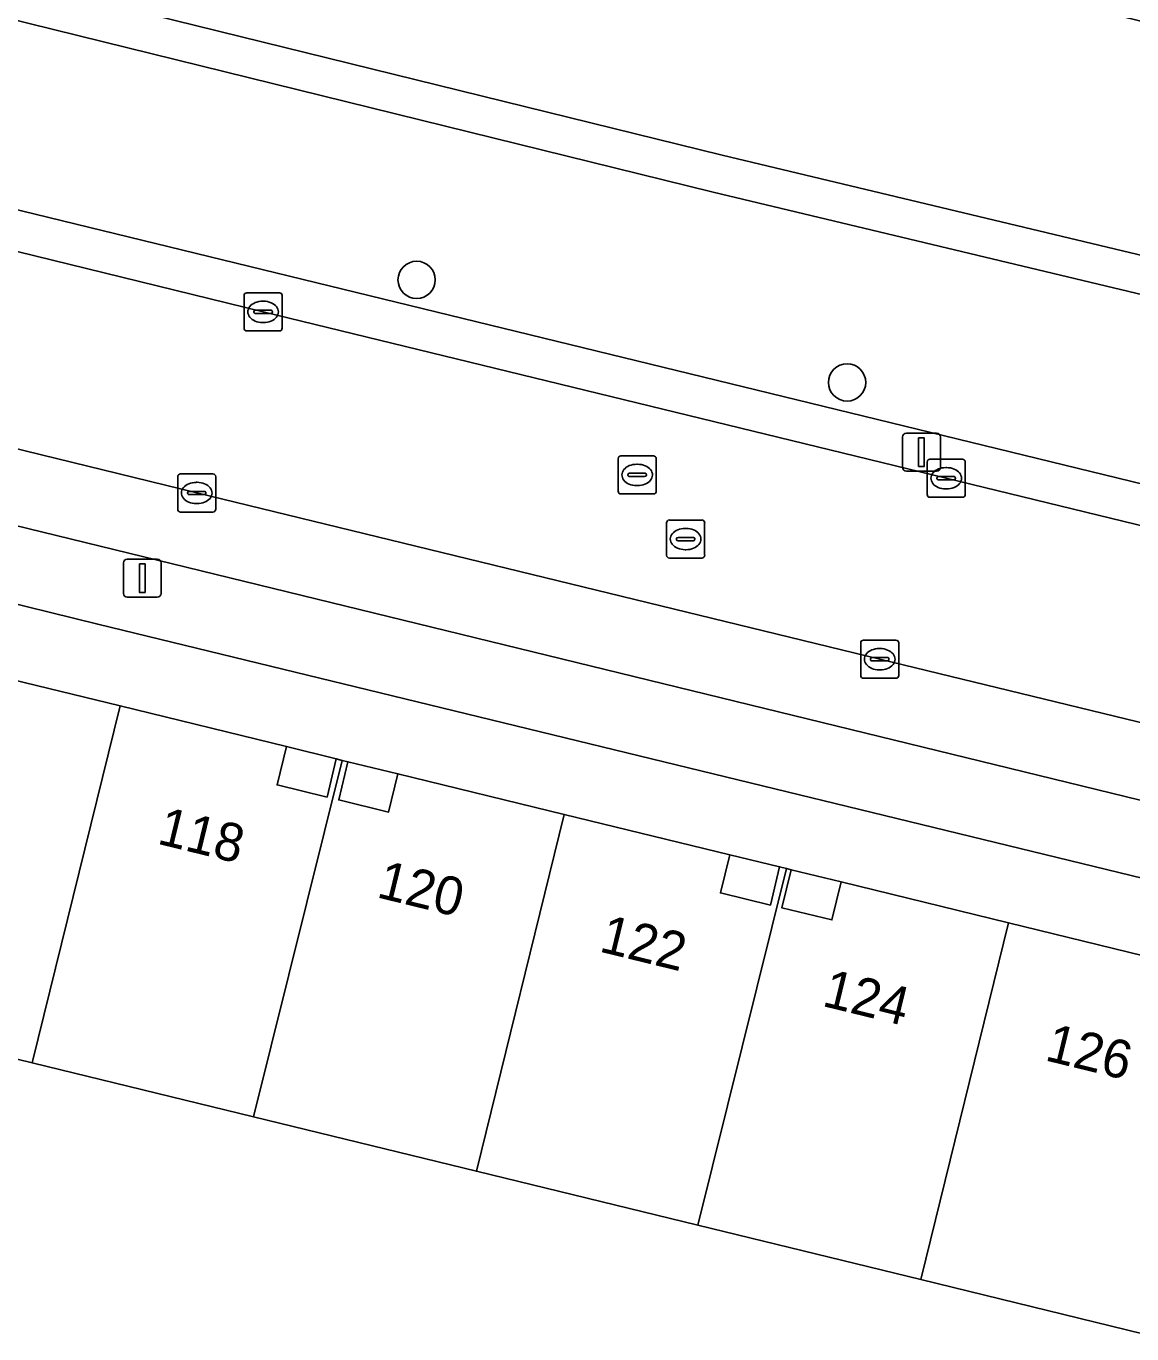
# Model space of a CAD drawing. Extents: x 163266 to 164362, y 381528 to 382286.
# Drawn here: x 163908.92 to 163937.95, y 382130.17 to 382164.49 of the extents above; entities that cross this region are included whole.
import ezdxf

# ---------------------------------------------------------------- set-up
doc = ezdxf.new("R2010")
doc.units = 0
for name, color, linetype in [('IMGEO_Boom', 7, 'Continuous'), ('IMGEO_Erf', 7, 'Continuous'), ('IMGEO_Groenvoorziening', 7, 'Continuous'), ('IMGEO_Kolk', 7, 'Continuous'), ('IMGEO_Lichtmast', 7, 'Continuous'), ('IMGEO_Oever', 7, 'Continuous'), ('IMGEO_Pand', 7, 'Continuous'), ('IMGEO_Pand_nummerreeks', 7, 'Continuous'), ('IMGEO_Pand_overbouw', 7, 'Continuous'), ('IMGEO_Parkeervlak_open', 7, 'Continuous'), ('IMGEO_Rijbaan_lokaal_open', 7, 'Continuous'), ('IMGEO_Rioolput', 7, 'Continuous'), ('IMGEO_Voetpad_open', 7, 'Continuous'), ('IMGEO_Waterloop', 7, 'Continuous')]:
    doc.layers.add(name, color=color, linetype=linetype)

msp = doc.modelspace()

# ---------------------------------------------------------------- linework, layer by layer
at = {"layer": 'IMGEO_Boom'}
for centre in [(163919.172, 382157.829), (163930.472, 382155.137)]:
    msp.add_circle(centre, 0.489, dxfattribs=at)
at = {"layer": 'IMGEO_Erf'}
for points in [[(163978.766, 382132.264), (163973.754, 382133.483), (163910.805, 382148.792), (163870.193, 382158.804)], [(163906.994, 382147.72), (163911.392, 382146.647), (163915.756, 382145.582), (163915.511, 382144.576), (163916.821, 382144.256), (163917.065, 382145.259), (163917.218, 382145.22), (163917.37, 382145.182), (163917.127, 382144.182), (163918.436, 382143.864), (163918.68, 382144.868), (163923.047, 382143.803), (163927.39, 382142.743), (163927.147, 382141.743), (163928.457, 382141.423), (163928.701, 382142.426), (163928.884, 382142.38), (163929.006, 382142.349), (163928.763, 382141.349), (163930.072, 382141.031), (163930.315, 382142.03), (163934.71, 382140.957), (163939.038, 382139.901)], [(163938.233, 382130.17), (163932.409, 382131.592), (163926.556, 382133.02), (163920.742, 382134.439), (163914.889, 382135.868), (163909.085, 382137.285), (163903.242, 382138.711), (163897.418, 382140.133), (163891.594, 382141.554), (163885.77, 382142.976), (163879.947, 382144.397), (163874.278, 382145.781)]]:
    msp.add_lwpolyline(points, dxfattribs=at)
at = {"layer": 'IMGEO_Groenvoorziening'}
for points in [[(163984.939, 382148.237), (163987.189, 382157.409), (163981.786, 382158.745), (163981.87, 382159.091), (163979.376, 382159.691), (163978.207, 382154.83), (163980.056, 382154.007), (163981.009, 382153.693), (163980.472, 382152.456), (163979.265, 382149.679), (163976.291, 382148.293), (163946.766, 382155.398), (163926.96, 382160.131), (163910.282, 382164.245), (163879.481, 382171.844), (163877.887, 382175.562)], [(163873.369, 382169.789), (163872.751, 382169.003), (163873.663, 382168.277), (163874.366, 382169.105), (163875.652, 382168.357), (163875.451, 382167.787), (163898.631, 382162.118), (163976.491, 382143.143), (163976.694, 382144.031), (163977.58, 382143.836)]]:
    msp.add_lwpolyline(points, dxfattribs=at)
at = {"layer": 'IMGEO_Kolk'}
for p, q in [((163914.643, 382156.563), (163914.643, 382157.415)), ((163914.718, 382157.489), (163915.57, 382157.489)), ((163915.131, 382157.269), (163915.156, 382157.269)), ((163915.644, 382157.415), (163915.644, 382156.563)), ((163914.902, 382156.983), (163914.902, 382156.995)), ((163915.34, 382156.946), (163914.942, 382156.946)), ((163914.945, 382157.032), (163915.343, 382157.032)), ((163915.386, 382156.995), (163915.386, 382156.983)), ((163915.154, 382156.709), (163915.129, 382156.709)), ((163915.57, 382156.489), (163914.718, 382156.489)), ((163932.647, 382153.123), (163933.499, 382153.123)), ((163932.572, 382152.197), (163932.572, 382153.049)), ((163933.06, 382152.903), (163933.085, 382152.903)), ((163933.573, 382153.049), (163933.573, 382152.197)), ((163912.901, 382151.81), (163912.901, 382152.662)), ((163912.976, 382152.736), (163913.828, 382152.736)), ((163913.389, 382152.516), (163913.414, 382152.516)), ((163913.902, 382152.662), (163913.902, 382151.81)), ((163932.831, 382152.617), (163932.831, 382152.629)), ((163933.269, 382152.58), (163932.871, 382152.58)), ((163932.874, 382152.666), (163933.272, 382152.666)), ((163933.315, 382152.629), (163933.315, 382152.617)), ((163913.16, 382152.23), (163913.16, 382152.242)), ((163913.598, 382152.193), (163913.2, 382152.193)), ((163913.203, 382152.279), (163913.601, 382152.279)), ((163913.644, 382152.242), (163913.644, 382152.23)), ((163933.499, 382152.123), (163932.647, 382152.123)), ((163933.083, 382152.343), (163933.058, 382152.343)), ((163913.828, 382151.736), (163912.976, 382151.736)), ((163913.412, 382151.956), (163913.387, 382151.956)), ((163930.828, 382147.448), (163930.828, 382148.3)), ((163930.903, 382148.374), (163931.755, 382148.374)), ((163931.829, 382148.3), (163931.829, 382147.448)), ((163931.316, 382148.154), (163931.341, 382148.154)), ((163931.087, 382147.868), (163931.087, 382147.88)), ((163931.525, 382147.831), (163931.127, 382147.831)), ((163931.13, 382147.917), (163931.528, 382147.917)), ((163931.571, 382147.88), (163931.571, 382147.868)), ((163931.755, 382147.374), (163930.903, 382147.374)), ((163931.339, 382147.594), (163931.314, 382147.594))]:
    msp.add_line(p, q, dxfattribs=at)
for points in [[(163914.643, 382156.563), (163914.643, 382157.415)], [(163914.718, 382157.489), (163915.57, 382157.489)], [(163915.644, 382157.415), (163915.644, 382156.563)], [(163915.57, 382156.489), (163914.718, 382156.489)], [(163932.647, 382153.123), (163933.499, 382153.123)], [(163932.572, 382152.197), (163932.572, 382153.049)], [(163933.573, 382153.049), (163933.573, 382152.197)], [(163912.901, 382151.81), (163912.901, 382152.662)], [(163912.976, 382152.736), (163913.828, 382152.736)], [(163913.902, 382152.662), (163913.902, 382151.81)], [(163933.499, 382152.123), (163932.647, 382152.123)], [(163913.828, 382151.736), (163912.976, 382151.736)], [(163930.828, 382147.448), (163930.828, 382148.3)], [(163930.903, 382148.374), (163931.755, 382148.374)], [(163931.829, 382148.3), (163931.829, 382147.448)], [(163931.755, 382147.374), (163930.903, 382147.374)]]:
    msp.add_lwpolyline(points, dxfattribs=at)
for centre, radius, start, end in [((163914.72, 382157.413), 0.0765, 91.552, 178.448), ((163914.72, 382157.413), 0.0765, 91.552, 178.448), ((163915.568, 382157.413), 0.0765, 1.552, 88.448), ((163915.568, 382157.413), 0.0765, 1.552, 88.448), ((163914.942, 382156.992), 0.0403, 85.8775, 175.7526), ((163914.939, 382156.982), 0.0366, 178.938, 274.7102), ((163915.343, 382156.989), 0.043, 264.8664, 352.4533), ((163915.347, 382156.994), 0.0386, 1.7309, 96.639), ((163914.72, 382156.565), 0.0765, 181.552, 268.448), ((163914.72, 382156.565), 0.0765, 181.552, 268.448), ((163915.568, 382156.565), 0.0765, 271.552, 358.448), ((163915.568, 382156.565), 0.0765, 271.552, 358.448), ((163932.649, 382153.047), 0.0765, 91.552, 178.448), ((163932.649, 382153.047), 0.0765, 91.552, 178.448), ((163933.497, 382153.047), 0.0765, 1.552, 88.448), ((163933.497, 382153.047), 0.0765, 1.552, 88.448), ((163912.978, 382152.66), 0.0765, 91.552, 178.448), ((163912.978, 382152.66), 0.0765, 91.552, 178.448), ((163913.826, 382152.66), 0.0765, 1.552, 88.448), ((163913.826, 382152.66), 0.0765, 1.552, 88.448), ((163932.871, 382152.626), 0.0403, 85.8775, 175.7526), ((163932.868, 382152.616), 0.0366, 178.938, 274.7102), ((163933.272, 382152.623), 0.043, 264.8664, 352.4533), ((163933.276, 382152.628), 0.0386, 1.7309, 96.639), ((163913.2, 382152.239), 0.0403, 85.8775, 175.7526), ((163913.197, 382152.229), 0.0366, 178.938, 274.7102), ((163913.601, 382152.236), 0.043, 264.8664, 352.4533), ((163913.605, 382152.241), 0.0386, 1.7309, 96.639), ((163932.649, 382152.199), 0.0765, 181.552, 268.448), ((163932.649, 382152.199), 0.0765, 181.552, 268.448), ((163933.497, 382152.199), 0.0765, 271.552, 358.448), ((163933.497, 382152.199), 0.0765, 271.552, 358.448), ((163912.978, 382151.812), 0.0765, 181.552, 268.448), ((163912.978, 382151.812), 0.0765, 181.552, 268.448), ((163913.826, 382151.812), 0.0765, 271.552, 358.448), ((163913.826, 382151.812), 0.0765, 271.552, 358.448), ((163930.905, 382148.298), 0.0765, 91.552, 178.448), ((163930.905, 382148.298), 0.0765, 91.552, 178.448), ((163931.753, 382148.298), 0.0765, 1.552, 88.448), ((163931.753, 382148.298), 0.0765, 1.552, 88.448), ((163931.127, 382147.877), 0.0403, 85.8775, 175.7526), ((163931.124, 382147.867), 0.0366, 178.938, 274.7102), ((163931.528, 382147.874), 0.043, 264.8664, 352.4533), ((163931.532, 382147.879), 0.0386, 1.7309, 96.639), ((163930.905, 382147.45), 0.0765, 181.552, 268.448), ((163930.905, 382147.45), 0.0765, 181.552, 268.448), ((163931.753, 382147.45), 0.0765, 271.552, 358.448), ((163931.753, 382147.45), 0.0765, 271.552, 358.448)]:
    msp.add_arc(centre, radius, start, end, dxfattribs=at)
for centre, major_axis, ratio, start_param, end_param in [((163915.13, 382156.989), (-0.387, 0.002), 0.722429, 4.712389, 7.853982), ((163915.155, 382156.989), (-0.39, 0.002), 0.717154, 1.570796, 4.712389), ((163933.059, 382152.623), (-0.387, 0.002), 0.722429, 4.712389, 7.853982), ((163933.084, 382152.623), (-0.39, 0.002), 0.717154, 1.570796, 4.712389), ((163913.388, 382152.236), (-0.387, 0.002), 0.722429, 4.712389, 7.853982), ((163913.413, 382152.236), (-0.39, 0.002), 0.717154, 1.570796, 4.712389), ((163931.315, 382147.874), (-0.387, 0.002), 0.722429, 4.712389, 7.853982), ((163931.34, 382147.874), (-0.39, 0.002), 0.717154, 1.570796, 4.712389)]:
    msp.add_ellipse(centre, major_axis=major_axis, ratio=ratio, start_param=start_param, end_param=end_param, dxfattribs=at)
at = {"layer": 'IMGEO_Lichtmast'}
for p, q in [((163932.029, 382153.807), (163932.819, 382153.807)), ((163932.819, 382153.807), (163932.029, 382153.807)), ((163931.929, 382152.907), (163931.929, 382153.707)), ((163931.929, 382153.707), (163931.929, 382152.907)), ((163932.919, 382153.707), (163932.919, 382152.907)), ((163932.919, 382152.907), (163932.919, 382153.707)), ((163932.819, 382152.807), (163932.029, 382152.807)), ((163932.029, 382152.807), (163932.819, 382152.807)), ((163911.476, 382149.601), (163911.476, 382150.401)), ((163911.476, 382150.401), (163911.476, 382149.601)), ((163911.576, 382150.501), (163912.366, 382150.501)), ((163912.366, 382150.501), (163911.576, 382150.501)), ((163912.466, 382150.401), (163912.466, 382149.601)), ((163912.466, 382149.601), (163912.466, 382150.401)), ((163912.366, 382149.501), (163911.576, 382149.501)), ((163911.576, 382149.501), (163912.366, 382149.501))]:
    msp.add_line(p, q, dxfattribs=at)
for points in [[(163932.349, 382153.682), (163932.499, 382153.682), (163932.499, 382152.932), (163932.349, 382152.932), (163932.349, 382153.682)], [(163911.896, 382150.376), (163912.046, 382150.376), (163912.046, 382149.626), (163911.896, 382149.626), (163911.896, 382150.376)]]:
    msp.add_lwpolyline(points, dxfattribs=at)
for centre, start, end in [((163932.029, 382153.707), 90, 180), ((163932.029, 382153.707), 90, 180), ((163932.819, 382153.707), 0, 90), ((163932.819, 382153.707), 360, 90), ((163932.029, 382152.907), 180, 270), ((163932.029, 382152.907), 180, 270), ((163932.819, 382152.907), 270, 0), ((163932.819, 382152.907), 270, 0), ((163911.576, 382150.401), 90, 180), ((163911.576, 382150.401), 90, 180), ((163912.366, 382150.401), 0, 90), ((163912.366, 382150.401), 360, 90), ((163911.576, 382149.601), 180, 270), ((163911.576, 382149.601), 180, 270), ((163912.366, 382149.601), 270, 0), ((163912.366, 382149.601), 270, 0)]:
    msp.add_arc(centre, 0.1, start, end, dxfattribs=at)
at = {"layer": 'IMGEO_Oever'}
msp.add_lwpolyline([(163980.472, 382152.456), (163981.009, 382153.693), (163980.056, 382154.007), (163978.499, 382150.426), (163976.185, 382149.347), (163974.762, 382149.689), (163946.999, 382156.37), (163927.196, 382161.102), (163910.521, 382165.216), (163880.031, 382172.739), (163878.88, 382175.434), (163879.055, 382177.552), (163879.147, 382178.665), (163880.424, 382178.707), (163880.678, 382179.716), (163878.224, 382179.635), (163877.887, 382175.562), (163879.481, 382171.844), (163910.282, 382164.245), (163926.96, 382160.131), (163946.766, 382155.398), (163976.291, 382148.293), (163979.265, 382149.679)], close=True, dxfattribs=at)
at = {"layer": 'IMGEO_Pand'}
for points in [[(163911.392, 382146.647), (163906.994, 382147.72), (163906.747, 382146.706), (163905.438, 382147.024), (163905.681, 382148.024), (163905.553, 382148.056), (163903.242, 382138.711), (163909.085, 382137.285)], [(163911.392, 382146.647), (163909.085, 382137.285), (163914.889, 382135.868), (163917.218, 382145.22), (163917.065, 382145.259), (163916.821, 382144.256), (163915.511, 382144.576), (163915.756, 382145.582)], [(163920.742, 382134.439), (163923.047, 382143.803), (163918.68, 382144.868), (163918.436, 382143.864), (163917.127, 382144.182), (163917.37, 382145.182), (163917.218, 382145.22), (163914.889, 382135.868)], [(163920.742, 382134.439), (163926.556, 382133.02), (163928.884, 382142.38), (163928.701, 382142.426), (163928.457, 382141.423), (163927.147, 382141.743), (163927.39, 382142.743), (163923.047, 382143.803)], [(163934.71, 382140.957), (163930.315, 382142.03), (163930.072, 382141.031), (163928.763, 382141.349), (163929.006, 382142.349), (163928.884, 382142.38), (163926.556, 382133.02), (163932.409, 382131.592)], [(163934.71, 382140.957), (163932.409, 382131.592), (163938.233, 382130.17), (163940.518, 382139.542), (163940.349, 382139.585), (163940.105, 382138.582), (163938.795, 382138.902), (163939.038, 382139.901)]]:
    msp.add_lwpolyline(points, close=True, dxfattribs=at)
at = {"layer": 'IMGEO_Pand_overbouw'}
for points in [[(163915.756, 382145.582), (163915.511, 382144.576), (163916.821, 382144.256), (163917.065, 382145.259)], [(163917.37, 382145.182), (163917.127, 382144.182), (163918.436, 382143.864), (163918.68, 382144.868)], [(163927.39, 382142.743), (163927.147, 382141.743), (163928.457, 382141.423), (163928.701, 382142.426)], [(163930.315, 382142.03), (163929.006, 382142.349), (163928.763, 382141.349), (163930.072, 382141.031)]]:
    msp.add_lwpolyline(points, close=True, dxfattribs=at)
at = {"layer": 'IMGEO_Parkeervlak_open'}
for points in [[(163974.672, 382137.36), (163973.832, 382137.522), (163972.122, 382137.945), (163953.194, 382142.562), (163931.33, 382147.875), (163913.403, 382152.237), (163881.421, 382160.062), (163879.061, 382160.378)], [(163881.664, 382157.969), (163971.126, 382136.127)]]:
    msp.add_lwpolyline(points, dxfattribs=at)
at = {"layer": 'IMGEO_Rijbaan_lokaal_open'}
msp.add_lwpolyline([(163973.832, 382137.522), (163975.057, 382142.404), (163973.869, 382142.683), (163953.959, 382147.545), (163933.072, 382152.622), (163915.145, 382156.988), (163895.27, 382161.863), (163878.437, 382165.971), (163876.978, 382166.342), (163875.612, 382160.838), (163876.345, 382160.746), (163879.061, 382160.378), (163881.421, 382160.062), (163913.403, 382152.237), (163931.33, 382147.875), (163953.194, 382142.562), (163972.122, 382137.945)], close=True, dxfattribs=at)
at = {"layer": 'IMGEO_Rioolput'}
for p, q in [((163924.461, 382152.284), (163924.461, 382153.136)), ((163924.536, 382153.21), (163925.388, 382153.21)), ((163925.462, 382153.136), (163925.462, 382152.284)), ((163924.949, 382152.99), (163924.974, 382152.99)), ((163924.72, 382152.704), (163924.72, 382152.716)), ((163925.158, 382152.667), (163924.76, 382152.667)), ((163924.763, 382152.753), (163925.161, 382152.753)), ((163924.972, 382152.43), (163924.947, 382152.43)), ((163925.204, 382152.716), (163925.204, 382152.704)), ((163925.388, 382152.21), (163924.536, 382152.21)), ((163925.732, 382150.601), (163925.732, 382151.453)), ((163925.807, 382151.527), (163926.659, 382151.527)), ((163926.733, 382151.453), (163926.733, 382150.601)), ((163926.034, 382151.07), (163926.432, 382151.07)), ((163926.22, 382151.307), (163926.245, 382151.307)), ((163925.991, 382151.021), (163925.991, 382151.033)), ((163926.429, 382150.984), (163926.031, 382150.984)), ((163926.243, 382150.747), (163926.218, 382150.747)), ((163926.475, 382151.033), (163926.475, 382151.021)), ((163926.659, 382150.527), (163925.807, 382150.527))]:
    msp.add_line(p, q, dxfattribs=at)
for points in [[(163924.461, 382152.284), (163924.461, 382153.136)], [(163924.536, 382153.21), (163925.388, 382153.21)], [(163925.462, 382153.136), (163925.462, 382152.284)], [(163925.388, 382152.21), (163924.536, 382152.21)], [(163925.732, 382150.601), (163925.732, 382151.453)], [(163925.807, 382151.527), (163926.659, 382151.527)], [(163926.733, 382151.453), (163926.733, 382150.601)], [(163926.659, 382150.527), (163925.807, 382150.527)]]:
    msp.add_lwpolyline(points, dxfattribs=at)
for centre, radius, start, end in [((163924.538, 382153.134), 0.0765, 91.552, 178.448), ((163924.538, 382153.134), 0.0765, 91.552, 178.448), ((163925.386, 382153.134), 0.0765, 1.552, 88.448), ((163925.386, 382153.134), 0.0765, 1.552, 88.448), ((163924.76, 382152.713), 0.0403, 85.8775, 175.7526), ((163924.757, 382152.703), 0.0366, 178.938, 274.7102), ((163925.161, 382152.71), 0.043, 264.8664, 352.4533), ((163925.165, 382152.715), 0.0386, 1.7309, 96.639), ((163924.538, 382152.286), 0.0765, 181.552, 268.448), ((163924.538, 382152.286), 0.0765, 181.552, 268.448), ((163925.386, 382152.286), 0.0765, 271.552, 358.448), ((163925.386, 382152.286), 0.0765, 271.552, 358.448), ((163925.809, 382151.451), 0.0765, 91.552, 178.448), ((163925.809, 382151.451), 0.0765, 91.552, 178.448), ((163926.657, 382151.451), 0.0765, 1.552, 88.448), ((163926.657, 382151.451), 0.0765, 1.552, 88.448), ((163926.031, 382151.03), 0.0403, 85.8775, 175.7526), ((163926.436, 382151.032), 0.0386, 1.7309, 96.639), ((163926.028, 382151.02), 0.0366, 178.938, 274.7102), ((163926.432, 382151.027), 0.043, 264.8664, 352.4533), ((163925.809, 382150.603), 0.0765, 181.552, 268.448), ((163925.809, 382150.603), 0.0765, 181.552, 268.448), ((163926.657, 382150.603), 0.0765, 271.552, 358.448), ((163926.657, 382150.603), 0.0765, 271.552, 358.448)]:
    msp.add_arc(centre, radius, start, end, dxfattribs=at)
for centre, major_axis, ratio, start_param, end_param in [((163924.948, 382152.71), (-0.387, 0.002), 0.722429, 4.712389, 7.853982), ((163924.973, 382152.71), (-0.39, 0.002), 0.717154, 1.570796, 4.712389), ((163926.219, 382151.027), (-0.387, 0.002), 0.722429, 4.712389, 7.853982), ((163926.244, 382151.027), (-0.39, 0.002), 0.717154, 1.570796, 4.712389)]:
    msp.add_ellipse(centre, major_axis=major_axis, ratio=ratio, start_param=start_param, end_param=end_param, dxfattribs=at)
at = {"layer": 'IMGEO_Voetpad_open'}
for points in [[(163875.137, 382166.811), (163876.978, 382166.342), (163878.437, 382165.971), (163895.27, 382161.863), (163915.145, 382156.988), (163933.072, 382152.622), (163953.959, 382147.545), (163973.869, 382142.683), (163975.057, 382142.404), (163976.274, 382142.119), (163976.491, 382143.143), (163898.631, 382162.118)], [(163866.649, 382159.394), (163870.193, 382158.804), (163910.805, 382148.792), (163973.754, 382133.483), (163978.766, 382132.264), (163979.399, 382134.355)], [(163971.126, 382136.127), (163881.664, 382157.969)]]:
    msp.add_lwpolyline(points, dxfattribs=at)
at = {"layer": 'IMGEO_Waterloop'}
msp.add_lwpolyline([(163940.227, 382164.12), (163918.392, 382169.455), (163912.893, 382170.796), (163913.38, 382172.794), (163910.102, 382173.594), (163891.608, 382176.904), (163886.171, 382178.236), (163885.951, 382177.355), (163880.424, 382178.707), (163879.147, 382178.665), (163879.055, 382177.552), (163878.88, 382175.434), (163880.031, 382172.739), (163910.521, 382165.216), (163927.196, 382161.102), (163946.999, 382156.37)], dxfattribs=at)

# ---------------------------------------------------------------- texts
at = {"layer": 'IMGEO_Pand_nummerreeks'}
for s, p in [('118', (163912.333, 382143.039)), ('120', (163918.094, 382141.633)), ('122', (163923.936, 382140.209)), ('124', (163929.786, 382138.782)), ('126', (163935.634, 382137.355))]:
    msp.add_text(s, height=1, rotation=346.2936, dxfattribs=at).set_placement(p)

doc.saveas('drawing.dxf')
